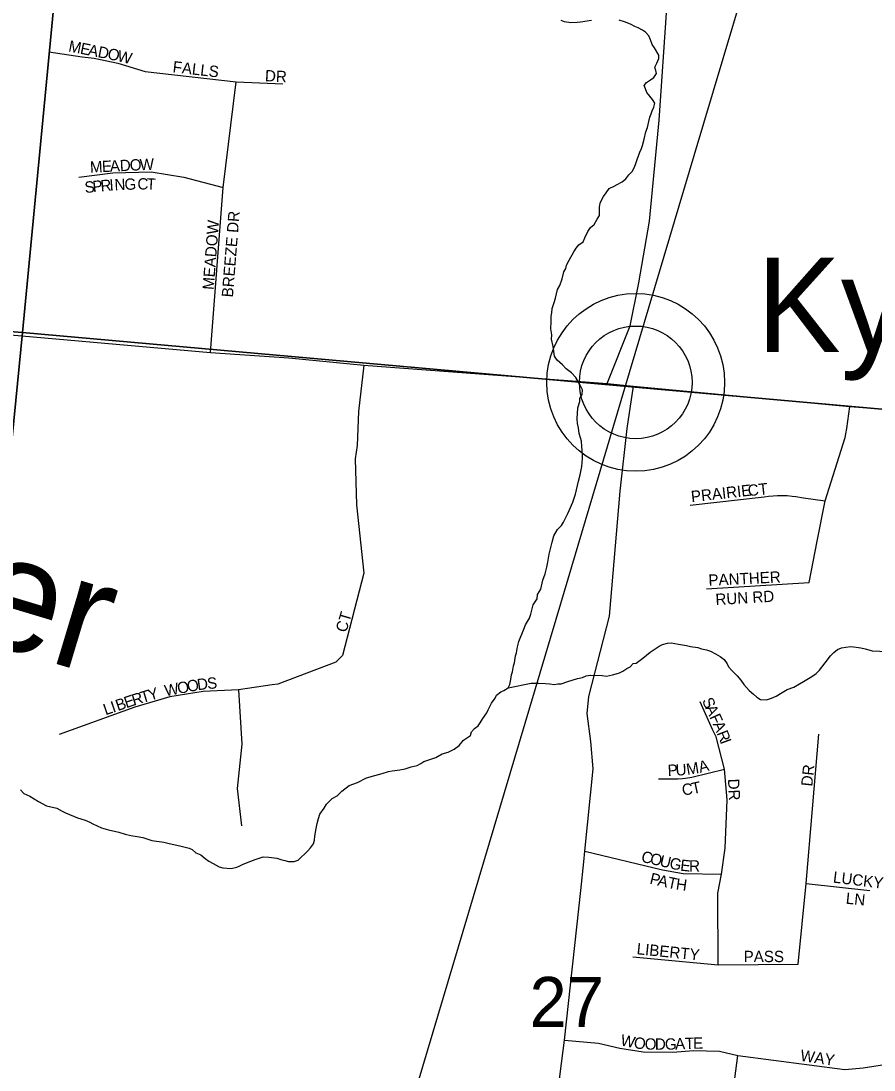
# Model space of a CAD drawing. Extents: x 1310247 to 1552180, y 377264 to 706493.
# Drawn here: x 1426844 to 1430612, y 518423 to 523060 of the extents above; entities that cross this region are included whole.
import ezdxf

# ---------------------------------------------------------------- set-up
doc = ezdxf.new("R2010")
doc.units = 0
for name, color, linetype in [('GM_X_County_Road', 7, 'Continuous'), ('GM_X_Minor_River', 7, 'Continuous'), ('GM_X_Minor_River_Text', 7, 'Continuous'), ('GM_X_Rail_Line', 7, 'Continuous'), ('GM_X_Section', 7, 'Continuous'), ('GM_X_Section_Text', 7, 'Continuous'), ('GM_X_Township_Road', 7, 'Continuous'), ('GM_X_Township_Subdivision', 7, 'Continuous'), ('GM_X_Township_Subdivision_Text', 7, 'Continuous'), ('GM_X_Unincorporated', 7, 'Continuous'), ('GM_X_Unincorporated_Location', 7, 'Continuous'), ('GM_X_Unincorporated_Text', 7, 'Continuous')]:
    doc.layers.add(name, color=color, linetype=linetype)

msp = doc.modelspace()

# ---------------------------------------------------------------- linework, layer by layer
at = {"layer": 'GM_X_County_Road'}
msp.add_lwpolyline([(1426162.8, 521728.4), (1427680.9, 521594.9), (1428026.8, 521570.5), (1428357.6, 521538.6), (1429027.6, 521488.3), (1429434, 521458), (1429549.9, 521446.3), (1430505.4, 521355.6), (1430832.8, 521330.4), (1431329.9, 521278.4), (1432972.2, 521145.7), (1433600.3, 521091.9), (1434412.3, 521016.6), (1434990.7, 520955.9), (1436203.1, 520845.1)], dxfattribs=at)
at = {"layer": 'GM_X_Minor_River'}
for points in [[(1429363.7, 523061.9), (1429315.5, 523054.8), (1429301.4, 523053.1), (1429273.3, 523051.7), (1429245.3, 523056.2), (1429229.4, 523062.6)], [(1429566.3, 522447.7), (1429577, 522479.6), (1429585.3, 522495.5), (1429589.6, 522509.5), (1429596.1, 522537.4), (1429604.8, 522569.3), (1429611.2, 522589.3), (1429617.7, 522615.2), (1429622.1, 522635.2), (1429628.4, 522649.1), (1429632.7, 522663.1), (1429639, 522679), (1429643.4, 522697), (1429633.7, 522713.2), (1429621.9, 522727.5), (1429608.2, 522743.9), (1429602.5, 522760), (1429596.7, 522774.2), (1429607, 522788), (1429625.3, 522799.7), (1429639.5, 522809.5), (1429651.9, 522827.3), (1429648.2, 522841.4), (1429644.4, 522855.5), (1429652.8, 522873.4), (1429661.2, 522893.3), (1429661.5, 522909.3), (1429642.1, 522941.8), (1429632.4, 522956.1), (1429624.7, 522976.3), (1429617.1, 522994.5), (1429603.3, 523010.9), (1429589.5, 523019.2), (1429569.6, 523029.6), (1429555.7, 523035.9), (1429539.8, 523044.2), (1429514, 523054.8), (1429486.1, 523063.4)], [(1428995.4, 520111.6), (1429003.8, 520127.5), (1429008.2, 520149.5), (1429010.6, 520169.5), (1429014.9, 520183.5), (1429019.4, 520209.4), (1429023.7, 520223.4), (1429028.3, 520253.4), (1429032.6, 520267.4), (1429037.1, 520293.3), (1429043.6, 520317.3), (1429064.7, 520371), (1429073.1, 520390.9), (1429089.7, 520420.7), (1429096, 520438.6), (1429106.9, 520478.5), (1429123.4, 520506.3), (1429125.8, 520524.3), (1429140.3, 520548.1), (1429149.1, 520588), (1429159.7, 520615.9), (1429166.3, 520645.9), (1429170.7, 520667.9), (1429177.4, 520703.8), (1429190.5, 520755.8), (1429197, 520783.7), (1429213.6, 520811.5), (1429232, 520829.2), (1429240.3, 520845), (1429259.1, 520882.8), (1429265.4, 520896.7), (1429282.1, 520932.5), (1429292.9, 520968.4), (1429306, 521026.3), (1429314.6, 521054.2), (1429319, 521076.2), (1429321.3, 521090.2), (1429324, 521126.3), (1429324.3, 521140.3), (1429322.7, 521162.4), (1429321, 521178.5), (1429319.5, 521202.6), (1429315.8, 521216.7), (1429310.1, 521236.9), (1429306.6, 521261.1), (1429303, 521281.2), (1429301.4, 521301.3), (1429304.3, 521349.4), (1429312.9, 521377.3), (1429313.1, 521391.3), (1429323.5, 521409.2), (1429323.9, 521429.2), (1429310.4, 521455.6), (1429294.9, 521484), (1429275.3, 521504.5), (1429251.6, 521523), (1429235.8, 521539.4), (1429212.2, 521559.9), (1429200.5, 521578.2), (1429195.3, 521620.5), (1429187.9, 521652.7), (1429188.3, 521672.8), (1429184.8, 521699), (1429185.4, 521731), (1429185.9, 521755.1), (1429188.2, 521769.1), (1429190.6, 521789.1), (1429199.1, 521815), (1429205.5, 521835), (1429214.3, 521872.9), (1429224.6, 521890.8), (1429235.2, 521920.7), (1429241.8, 521950.6), (1429250.2, 521966.5), (1429254.4, 521980.5), (1429264.9, 522002.3), (1429285.7, 522040), (1429296, 522055.9), (1429308.3, 522069.7), (1429326.6, 522083.4), (1429335, 522101.2), (1429347.6, 522129.1), (1429360, 522146.9), (1429376.3, 522160.6), (1429388.8, 522184.4), (1429399.1, 522200.3), (1429399.8, 522236.4), (1429402.1, 522254.4), (1429408.4, 522268.3), (1429416.8, 522284.2), (1429429.1, 522300), (1429441.5, 522319.8), (1429463.8, 522329.4), (1429477.9, 522337.1), (1429500.2, 522348.7), (1429516.5, 522362.4), (1429528.9, 522380.2), (1429543.2, 522394), (1429553.6, 522413.9), (1429560, 522429.8), (1429566.3, 522447.7)], [(1429198.5, 520126.6), (1429214.7, 520130), (1429230.8, 520129.4), (1429259.4, 520140.4), (1429302, 520152.9), (1429324.3, 520158.1), (1429340.7, 520165.6), (1429358.9, 520168.9), (1429411.1, 520167), (1429431.1, 520164.2), (1429457.5, 520169.3), (1429473.8, 520174.7), (1429488, 520178.2), (1429502.3, 520185.7), (1429520.8, 520197.1), (1429535.2, 520204.6), (1429547.8, 520220.2), (1429561.9, 520221.7), (1429590.9, 520242.7), (1429607.5, 520256.2), (1429624, 520269.6), (1429640.5, 520281.1), (1429663.2, 520296.3), (1429677.6, 520303.9), (1429699.9, 520309.1), (1429716, 520310.5), (1429748, 520305.3), (1429784, 520299.9), (1429801.9, 520295.2), (1429833.9, 520290), (1429849.8, 520285.4), (1429871.7, 520280.6), (1429889.6, 520273.9), (1429911.3, 520263), (1429933, 520250.2), (1429950.6, 520237.5), (1429964, 520218.9), (1429969.5, 520204.6), (1429985, 520188), (1430008.2, 520165), (1430023.6, 520146.3), (1430037, 520127.7), (1430060.2, 520100.8), (1430079.7, 520084), (1430095.3, 520071.3), (1430111, 520060.7), (1430137.1, 520059.7), (1430159.5, 520066.9), (1430179.9, 520076.2), (1430206.6, 520091.3), (1430229.2, 520104.5), (1430257.8, 520115.6), (1430282.4, 520130.7), (1430300.9, 520140.1), (1430337.9, 520162.8), (1430356.5, 520176.2), (1430371.1, 520189.8), (1430381.6, 520203.4), (1430396.4, 520223), (1430419.7, 520254.3), (1430434.3, 520267.8), (1430450.9, 520281.3), (1430469.2, 520288.6), (1430487.5, 520292), (1430509.7, 520295.2), (1430533.7, 520292.3), (1430553.7, 520289.5), (1430573.7, 520284.8), (1430589.6, 520280.2), (1430603.5, 520275.6), (1430671.7, 520273.1)], [(1428995.4, 520111.6), (1429098.2, 520132.3), (1429130.4, 520133.1), (1429160.5, 520132), (1429180.5, 520129.3), (1429198.5, 520126.6)], [(1426841.1, 519661.7), (1426856.9, 519645.3), (1426882.7, 519632.8), (1426920.3, 519609.9), (1426956.1, 519591.1), (1427002, 519580.2), (1427025.8, 519567.6), (1427039.7, 519559.3), (1427093.4, 519538.2), (1427127.3, 519527.5), (1427147.1, 519519), (1427161, 519510.7), (1427198.8, 519493.9), (1427230.7, 519485.2), (1427276.6, 519474.3), (1427304.5, 519465.7), (1427328.4, 519459.2), (1427356.4, 519454.6), (1427382.4, 519450.1), (1427422.3, 519437.2), (1427474.2, 519430.1), (1427498.2, 519423.6), (1427546.1, 519414.6), (1427586, 519403.8), (1427599.9, 519397.5), (1427615.7, 519383.1), (1427637.6, 519374.7), (1427657.3, 519358.2), (1427673.1, 519345.8), (1427693, 519335.4), (1427718.8, 519320.8), (1427734.7, 519316.5), (1427772.8, 519313.7), (1427796.9, 519319.3), (1427811.1, 519325), (1427825.3, 519332.7), (1427859.6, 519346.1), (1427877.8, 519353.8), (1427900, 519361.3), (1427914.1, 519365), (1427938.2, 519364.5), (1427974.2, 519359.8), (1427992.1, 519353.4), (1428010, 519349.1), (1428026, 519344.7), (1428050.1, 519344.2), (1428068.2, 519349.9), (1428111.1, 519391.1), (1428123.4, 519404.9), (1428135.8, 519422.8), (1428140.1, 519438.7), (1428142.5, 519456.7), (1428147.2, 519490.7), (1428151.6, 519512.7), (1428158, 519534.7), (1428164.4, 519554.6), (1428183, 519580.3), (1428193.4, 519598.2), (1428217.9, 519623.7), (1428240.2, 519635.3), (1428260.6, 519655), (1428293.2, 519680.4), (1428329.6, 519693.7), (1428370.1, 519715), (1428406.4, 519724.2), (1428438.6, 519733.6), (1428466.9, 519743.1), (1428483, 519744.8), (1428517.2, 519750.1), (1428541.3, 519753.6), (1428567.5, 519763.1), (1428593.7, 519768.6), (1428610, 519778.3), (1428624.1, 519786.1), (1428654.4, 519797.5), (1428676.6, 519805.1), (1428705, 519820.5), (1428731.2, 519828), (1428757.6, 519841.5), (1428779.9, 519857.1), (1428798.4, 519880.8), (1428828.9, 519902.3), (1428833.3, 519918.3), (1428847.6, 519932), (1428863.8, 519943.7), (1428872.1, 519957.6), (1428884.5, 519977.4), (1428901, 520001.1), (1428907.3, 520015.1), (1428921.9, 520044.9), (1428938.4, 520066.6), (1428944.7, 520080.5), (1428963, 520094.2), (1428977.2, 520099.9), (1428995.4, 520111.6)]]:
    msp.add_lwpolyline(points, dxfattribs=at)
at = {"layer": 'GM_X_Rail_Line'}
msp.add_lwpolyline([(1428572.9, 518284.8), (1429228.8, 520485.6), (1429512.1, 521437.1), (1429818, 522464.6), (1430163.9, 523624.6), (1430938.9, 526213.3)], dxfattribs=at)
at = {"layer": 'GM_X_Section'}
for points in [[(1421802.7, 527497.3), (1427365.3, 527069.8), (1426849.6, 521683), (1421283.4, 522128.5)], [(1427365.3, 527069.8), (1432709, 526601), (1432181.2, 521206.5), (1426849.6, 521683)], [(1421283.4, 522128.5), (1426849.6, 521683), (1426330.1, 516394.3), (1420834.3, 516858.3)], [(1426849.6, 521683), (1432181.2, 521206.5), (1431683.3, 515903.4), (1426330.1, 516394.3)]]:
    msp.add_lwpolyline(points, close=True, dxfattribs=at)
at = {"layer": 'GM_X_Township_Road'}
for points in [[(1429434, 521458), (1429535.3, 521712.7), (1429573.5, 521902.2), (1429620.4, 522175.7), (1429662.9, 522622), (1429731.2, 523612.5), (1429784.1, 524023.3), (1429792.2, 524089.3), (1429803.4, 524160), (1429778.2, 524202), (1429716.1, 524213.7), (1429286.2, 524249), (1429187.6, 524260.9), (1429128.4, 524287.6), (1429114.9, 524341.3), (1429121.6, 524452.2), (1429250.1, 525648.2), (1429350.3, 526784.4), (1429360.9, 526904)], [(1428978.3, 516165.5), (1429028.8, 516520.9), (1429225.2, 518405.5), (1429244.5, 518555.2), (1429316.3, 519215.9), (1429330.6, 519342.7), (1429335.4, 519390.7), (1429371.9, 519754.9), (1429361.8, 519875.6), (1429345.7, 519998.6), (1429352.1, 520074.6), (1429444.1, 520428.6), (1429491.1, 520981.1), (1429521.3, 521258.2), (1429549.9, 521446.3)]]:
    msp.add_lwpolyline(points, dxfattribs=at)
at = {"layer": 'GM_X_Township_Subdivision'}
for points in [[(1426966.8, 522923.4), (1427114.5, 522902.1), (1427167.2, 522895.7), (1427271.5, 522872.8), (1427392.9, 522836.1), (1427793.7, 522790.4), (1427999.8, 522782.1)], [(1427680.9, 521594.9), (1427737.5, 522324), (1427793.7, 522790.4)], [(1427098.8, 522369.6), (1427248.7, 522389.1), (1427418.1, 522393.5), (1427563.7, 522369.6), (1427737.5, 522324)], [(1428357.6, 521538.6), (1428334.3, 521334.2), (1428328.3, 521184), (1428320.7, 521124), (1428325.5, 520920.6), (1428358.1, 520618.6), (1428264.3, 520255.5), (1428234.7, 520225.9), (1427978.6, 520129), (1427953, 520125.1)], [(1429872.7, 520549.9), (1430325.2, 520577.8), (1430361, 520760.4), (1430396.7, 520939.1), (1430484.5, 521219), (1430487.1, 521235.4), (1430491.6, 521258.9), (1430505.4, 521355.6)], [(1429800.6, 520920.4), (1430126.7, 520956.2), (1430146.1, 520959.1), (1430166.6, 520960.9), (1430185.9, 520962), (1430206.9, 520962.2), (1430228.8, 520961.7), (1430251.1, 520959.4), (1430267.1, 520958.3), (1430300.3, 520952.6), (1430396.7, 520939.1)], [(1427953, 520125.1), (1427805.1, 520103), (1427648.2, 520096.3), (1427501.3, 520071.9), (1427346.3, 520027), (1427012.5, 519905.3)], [(1427805.1, 520103), (1427819.6, 519863.8), (1427799.1, 519667.9), (1427817.6, 519502.6)], [(1429923.3, 518887.2), (1429922.6, 519204.6), (1429939.2, 519288.3), (1429955.1, 519403.4), (1429963, 519617.8), (1429951.1, 519752.8), (1429915.1, 519896.3), (1429899.3, 519928), (1429843.9, 520050.6)], [(1429546.2, 518923), (1429923.3, 518887.2), (1430276.6, 518891.2), (1430313.1, 519246.9), (1430367.9, 519907.7)], [(1429660.2, 519709.8), (1429710.2, 519710.7), (1429730.1, 519710.5), (1429745.8, 519710.5), (1429766.6, 519712.2), (1429780, 519713.5), (1429807.3, 519717), (1429951.1, 519752.8)], [(1429335.4, 519390.7), (1429677.2, 519308.1), (1429768.5, 519292.2), (1429939.2, 519288.3)], [(1430313.1, 519246.9), (1430594, 519216)], [(1429244.5, 518555.2), (1429395.4, 518541.3), (1429488.6, 518519.5), (1429591.9, 518503.6), (1429722.9, 518501.6), (1429814.1, 518509.5), (1429929.3, 518505.6), (1430010.6, 518487.7), (1430484.1, 518426), (1430563.8, 518432.9), (1430658.7, 518447.9)], [(1429895.5, 517097), (1429881.2, 517147), (1429875, 517189.8), (1429876.2, 517230.4), (1429891.6, 517439.5), (1429951.1, 518035.1), (1430010.6, 518487.7)]]:
    msp.add_lwpolyline(points, dxfattribs=at)
at = {"layer": 'GM_X_Unincorporated'}
for radius in [392.8, 249]:
    msp.add_circle((1429559.6, 521462.5), radius, dxfattribs=at)
at = {"layer": 'GM_X_Unincorporated_Location'}
msp.add_line((1429559.6, 521462.5), (1429559.6, 521462.5), dxfattribs=at)

# ---------------------------------------------------------------- texts
at = {"layer": 'GM_X_Minor_River_Text'}
msp.add_text('Panther', height=500.01, rotation=343.2553, dxfattribs=at).set_placement((1424927.4, 520841.6))
at = {"layer": 'GM_X_Section_Text'}
msp.add_text('27', height=221, rotation=0, dxfattribs=at).set_placement((1429090.3, 518613.6))
at = {"layer": 'GM_X_Township_Subdivision_Text'}
for s, rotation, p in [('M', 348.8919, (1427050.5, 522925.7)), ('E', 348.8642, (1427102.3, 522915.5)), ('A', 348.9074, (1427136.9, 522908.7)), ('D', 348.8701, (1427180.1, 522900.3)), ('O', 348.6922, (1427223.2, 522891.8)), ('W', 346.6815, (1427265.9, 522883.2)), ('FALLS', 353.4175, (1427511.8, 522833.4)), ('DR', 356.8097, (1427920.4, 522793.8)), ('M', 2.7878, (1427149.5, 522389)), ('E', 2.8036, (1427202.2, 522391.6)), ('A', 2.7767, (1427237.4, 522393.3)), ('D', 2.7948, (1427281.3, 522395.5)), ('O', 2.7986, (1427325.3, 522397.6)), ('W', 2.4048, (1427369.1, 522399.8)), ('S', 5.8846, (1427127, 522299.1)), ('P', 5.7187, (1427162, 522302.7)), ('R', 4.8383, (1427196.8, 522306.2)), ('I', 3.9813, (1427236.1, 522309.5)), ('N', 2.8864, (1427257.8, 522311)), ('G', 1.4864, (1427301.4, 522313.2)), ('C', 0.7043, (1427358.4, 522314.7)), ('T', 357.2392, (1427397.2, 522315.2)), ('BREEZE DR', 85.4255, (1427779.8, 521836.8)), ('MEADOW', 85.5318, (1427694.9, 521870)), ('PRAIRIE', 6.3369, (1429806.5, 520932.6)), ('CT', 6.3489, (1430057.3, 520959)), ('PANTHER', 2.6823, (1429881.9, 520563.1)), ('RUN RD', 3.3001, (1429913.1, 520478.1)), ('CT', 73.6056, (1428280.5, 520353.9)), ('Y', 16.5098, (1427413.2, 520054.8)), ('W', 10.6537, (1427482.6, 520074.5)), ('O', 10.6391, (1427538.8, 520085.1)), ('O', 10.6702, (1427582.1, 520093.2)), ('D', 7.4083, (1427624.6, 520101.2)), ('S', 4.2657, (1427667.5, 520106.8)), ('B', 18.9876, (1427271.4, 520009.2)), ('E', 18.6596, (1427308.7, 520022)), ('R', 17.0831, (1427341.7, 520033.2)), ('T', 16.5383, (1427379.5, 520044.8)), ('S', 294.5367, (1429851.3, 520056)), ('L', 19.0051, (1427217.3, 519990.6)), ('I', 18.9672, (1427250.5, 520002)), ('A', 294.5383, (1429865.9, 520023.9)), ('F', 294.5367, (1429884.2, 519983.9)), ('A', 294.3164, (1429898.8, 519951.9)), ('R', 291.6391, (1429916.6, 519912.4)), ('I', 290.1418, (1429931.1, 519875.9)), ('A', 14.0793, (1429843.6, 519736.4)), ('P', 2.5691, (1429701.6, 519722.7)), ('U', 2.5579, (1429736.7, 519724.3)), ('M', 9.3493, (1429787.1, 519726.9)), ('DR', 83.9877, (1430339.4, 519674.7)), ('T', 12.2889, (1429811.6, 519642.1)), ('DR', 273.011, (1429966.5, 519709.4)), ('C', 5.9849, (1429766.2, 519637)), ('C', 346.9945, (1429580.9, 519344)), ('O', 347.0017, (1429619.5, 519335.1)), ('U', 346.9923, (1429662.3, 519325.2)), ('G', 346.9862, (1429705.2, 519315.4)), ('E', 353.9251, (1429754.6, 519304.3)), ('R', 359.9703, (1429795.3, 519300.3)), ('P', 346.8815, (1429618.5, 519247.1)), ('A', 347.0304, (1429652.9, 519239)), ('LUCKY', 352.8744, (1430429.1, 519251.8)), ('T', 348.1397, (1429696.8, 519228.9)), ('H', 351.885, (1429734.8, 519221.1)), ('LN', 353.994, (1430486, 519158.4)), ('LIBERTY', 354.1928, (1429562.1, 518935)), ('PASS', 0, (1430036.3, 518899.9)), ('W', 348.2845, (1429489.4, 518532.6)), ('O', 351.8055, (1429548.7, 518520.4)), ('O', 358.8499, (1429598.9, 518513.6)), ('D', 0.0829, (1429644.1, 518512.6)), ('G', 0.7758, (1429688.7, 518512.7)), ('A', 2.4166, (1429734.3, 518513.4)), ('T', 2.3774, (1429778.2, 518515.2)), ('E', 0.6011, (1429813, 518516.7)), ('WAY', 351.3823, (1430284.1, 518464.2))]:
    msp.add_text(s, height=50, rotation=rotation, dxfattribs=at).set_placement(p)
at = {"layer": 'GM_X_Unincorporated_Text'}
msp.add_text('Kyles', height=417, rotation=0, dxfattribs=at).set_placement((1430093.5, 521596.2))

doc.saveas('drawing.dxf')
